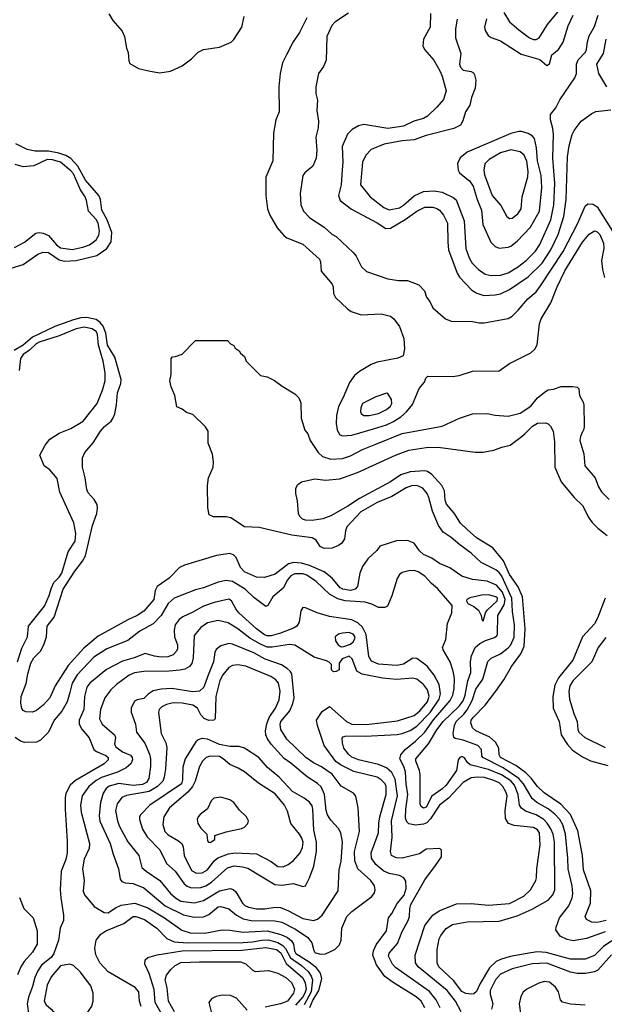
# Model space of a CAD drawing. Extents: x 997028 to 1115134, y 536408 to 618974.
# Tile 272 of 473: x 1059138 to 1063549, y 577622 to 585051. Entities that reach past the tile are written whole.
import ezdxf

# ---------------------------------------------------------------- set-up
doc = ezdxf.new("R2010")
doc.units = 0

msp = doc.modelspace()

# ---------------------------------------------------------------- linework, layer by layer
at = {"layer": '0CON10XD'}
for points in [[(1063035, 584901.2), (1063057.3, 584915), (1063120.5, 585015), (1063253.4, 585176.6)], [(1059812, 585095), (1059841.2, 585045), (1059912.5, 584965), (1059930, 584925), (1059943.8, 584835), (1059957, 584803), (1059960.7, 584740.7), (1059969.3, 584719.3), (1060035, 584684), (1060122.3, 584662.3), (1060195, 584650), (1060275, 584662), (1060365, 584704), (1060434.5, 584755.5), (1060484.5, 584805.5), (1060525, 584826.9), (1060645, 584842.5), (1060735, 584880.4), (1060755, 584901.9), (1060814.6, 584995.4), (1060831.1, 585075)], [(1061619.8, 585100.2), (1061515, 585033.1), (1061494, 585006), (1061454.5, 584925), (1061450, 584745), (1061431.3, 584698.7), (1061392.9, 584645), (1061373.1, 584545), (1061373.1, 584495), (1061384.3, 584444.3), (1061380.5, 584365), (1061392.1, 584285), (1061390.4, 584235), (1061372.5, 584165), (1061380.8, 584065), (1061374.3, 584005), (1061350, 583945), (1061290, 583895), (1061275.7, 583875), (1061255, 583740), (1061258.5, 583655), (1061279.2, 583605), (1061328, 583555), (1061435, 583485.8), (1061493.1, 583433.1), (1061525, 583414), (1061654.6, 583294.6), (1061676.8, 583266.8), (1061716.4, 583186.4), (1061755, 583151.4), (1061915, 583095.7), (1061996.1, 583083.9), (1062065, 583083.3), (1062149.2, 583049.2), (1062193.3, 583005), (1062208.3, 582958.3), (1062233.3, 582925), (1062255, 582876.7), (1062351.2, 582795), (1062395, 582775.7), (1062555, 582772.9), (1062605, 582762.9), (1062643.2, 582763.2), (1062825, 582796.9), (1062854.2, 582815), (1062899.8, 582860.2), (1062971.9, 582945), (1063035, 582998.5), (1063068, 583042), (1063238, 583302), (1063348.7, 583515), (1063405, 583643.3), (1063425, 583661.2), (1063465, 583660), (1063495, 583640), (1063611.6, 583455)], [(1062237.1, 585097.1), (1062236.4, 584995), (1062185.8, 584905), (1062180, 584855), (1062193.8, 584825), (1062263.1, 584745), (1062308.8, 584665), (1062325, 584624), (1062356.4, 584515), (1062335, 584448.8), (1062285, 584390), (1062215, 584323.3), (1062185, 584306.7), (1062113.4, 584286.6), (1062035, 584248.7), (1061915, 584228.9), (1061735, 584260), (1061695, 584249.2), (1061646.8, 584223.2), (1061612.1, 584187.9), (1061571.5, 584095), (1061577.1, 583975), (1061570.8, 583919.2), (1061563.2, 583805), (1061543.5, 583725), (1061557, 583687), (1061640.8, 583620.8), (1061835, 583518.5), (1061900, 583475), (1061935, 583477.1), (1062047.7, 583542.3), (1062133.9, 583606.1), (1062195, 583635.3), (1062255, 583636), (1062285, 583626.9), (1062305, 583613.5), (1062335, 583575.6), (1062366.2, 583515), (1062368, 583372), (1062374.6, 583315), (1062438, 583138), (1062457.8, 583107.8), (1062549.5, 583009.5), (1062586.7, 582986.7), (1062640.5, 582969.5)], [(1062695, 583120), (1062765, 583123.2), (1062825, 583142), (1062895, 583183.3), (1062959.6, 583235), (1063030, 583305), (1063062.1, 583355), (1063145, 583541.9), (1063169.6, 583655), (1063176, 583815), (1063160.2, 584005), (1063166.1, 584185), (1063161.2, 584231.2), (1063144.3, 584295), (1063144, 584335), (1063183.9, 584386.1), (1063215, 584447.5), (1063327.6, 584612.4), (1063338.5, 584645), (1063340.5, 584715), (1063351.9, 584748.1), (1063406.4, 584805), (1063415.4, 584825), (1063421.5, 584885), (1063435, 584928), (1063475, 585000), (1063502.5, 585085)], [(1062791.5, 585105), (1062834.4, 585035), (1062905, 584974.4), (1062985.8, 584915), (1063015, 584902.1), (1063035, 584901.2)], [(1063115, 584704.2), (1063135, 584718.8), (1063154.5, 584785.5), (1063205, 584825.6), (1063238, 584882), (1063276.1, 585005), (1063314.1, 585085)], [(1061305.4, 585064.6), (1061249.4, 584955), (1061202.9, 584885), (1061152, 584785), (1061120.8, 584725), (1061102.5, 584645), (1061093.1, 584545), (1061095.8, 584355), (1061070.8, 584295), (1061054.4, 584195), (1061048.6, 583985), (1060996.4, 583863.6), (1060996.2, 583725), (1061007.5, 583625), (1061026.6, 583576.6), (1061080.3, 583480.3), (1061131.7, 583421.7), (1061155, 583404.2), (1061275, 583358.1), (1061400.6, 583245), (1061408.9, 583225), (1061413.8, 583153.8), (1061495.7, 583055), (1061504.2, 583035), (1061505.9, 582985.9), (1061521.2, 582955), (1061610.5, 582870.5), (1061638.3, 582848.3), (1061715, 582824), (1061865, 582830.5), (1061935, 582814.4), (1061961.4, 582795), (1062004.3, 582735), (1062038, 582645), (1062043, 582567), (1062032.5, 582515), (1061992.7, 582497.3), (1061835, 582467.5), (1061789.8, 582450.2), (1061702.4, 582397.6), (1061664.7, 582365.3), (1061626.6, 582313.4), (1061579.9, 582200.1), (1061545, 582132.5), (1061528.3, 582065), (1061526.4, 582005), (1061533.8, 581953.8), (1061555, 581918.9), (1061575, 581912.1), (1061645, 581916), (1061807.5, 581965), (1061905.2, 581994.8), (1061959.8, 582020.2), (1062014.4, 582055.6), (1062057.3, 582092.7), (1062101.9, 582148.1), (1062153, 582267), (1062192.5, 582315), (1062203, 582347), (1062218.3, 582361.7), (1062405, 582359.2), (1062455, 582367.5), (1062555, 582398.6), (1062755, 582402), (1062835, 582458), (1062995, 582538), (1063024.5, 582565.5), (1063042.6, 582597.4), (1063060.5, 582755), (1063071.8, 582795), (1063145.5, 582915), (1063193.4, 583035), (1063252, 583155), (1063385, 583372.5), (1063435, 583432.2), (1063475, 583459.1), (1063495, 583451.5), (1063515, 583430), (1063544, 583365), (1063545.3, 583325), (1063529.1, 583235), (1063536.9, 583165), (1063551.5, 583105)], [(1062439.4, 585055), (1062427, 584983), (1062425.4, 584915), (1062466.5, 584795), (1062455.6, 584715), (1062465, 584692.5), (1062485, 584671.4), (1062545, 584660), (1062561.2, 584651.2), (1062570.8, 584635), (1062580, 584595), (1062575.7, 584535), (1062546.7, 584465), (1062534.4, 584405), (1062502.5, 584355), (1062483, 584287), (1062463.8, 584255), (1062415, 584229.2), (1062205, 584176.6), (1062115, 584143.8), (1062025, 584137.3), (1061887.1, 584112.9), (1061789.4, 584070.6), (1061751.1, 584028.9), (1061724.6, 583975.4), (1061710.6, 583805), (1061783.1, 583715), (1061886.7, 583635), (1061925, 583616.8), (1062005, 583632), (1062035, 583651.3), (1062115, 583722.5), (1062185, 583754.6), (1062265, 583760), (1062325, 583749.2), (1062408.3, 583708.3), (1062431.1, 583691.1), (1062492.7, 583532.7), (1062504.6, 583325), (1062530, 583255), (1062552.1, 583215), (1062599.4, 583165), (1062651.5, 583131.5), (1062695, 583120)], [(1062661.5, 585058.5), (1062644.4, 584995), (1062649.8, 584969.8), (1062672, 584932), (1062696.5, 584916.5), (1062765, 584892.1), (1062921.5, 584791.5), (1063061.9, 584751.9), (1063115, 584704.2)], [(1063568, 584545), (1063507.5, 584645), (1063492.5, 584715), (1063544.1, 584795), (1063563.2, 584905)], [(1062640.5, 582969.5), (1062725, 582973.9), (1062765, 582983.2), (1062835, 583014.6), (1062975, 583112), (1063080.3, 583215), (1063146.7, 583315), (1063200.7, 583429.3), (1063245.2, 583565), (1063261, 583695), (1063271.2, 584015), (1063285, 584100), (1063307.1, 584185), (1063322.5, 584215), (1063375.7, 584285), (1063455, 584344.3), (1063485, 584359.2), (1063598.3, 584371.7)], [(1062755, 583326), (1062825, 583334.3), (1062845, 583341.9), (1062890.7, 583379.3), (1062992.5, 583485), (1063059.7, 583605), (1063078.9, 583785), (1063072, 583875), (1063045.8, 583985), (1063038.7, 584085), (1063023.3, 584155), (1063004.3, 584175), (1062975, 584192.5), (1062925, 584207.5), (1062903.7, 584206.3), (1062845, 584191.1), (1062515, 584052.1), (1062461.4, 584008.6), (1062441.4, 583965), (1062445.6, 583915), (1062457.1, 583895), (1062485, 583872.5), (1062532.3, 583835), (1062559.7, 583795), (1062590, 583695), (1062622, 583615), (1062631.8, 583505), (1062693.4, 583373.4), (1062725, 583340), (1062755, 583326)], [(1059075, 583176.9), (1059165, 583203.8), (1059275, 583282.5), (1059315, 583297.9), (1059355.5, 583295.5), (1059435, 583238.2), (1059475, 583228.9), (1059565, 583233.5), (1059719.3, 583270.7), (1059795.2, 583324.8), (1059828.2, 583375), (1059832.7, 583445), (1059798.9, 583541.1), (1059757, 583615), (1059747, 583695), (1059734.7, 583725), (1059635, 583839.7), (1059576.1, 583946.1), (1059522.8, 584002.8), (1059485.6, 584025.6), (1059433.7, 584043.7), (1059355, 584058.1), (1059255, 584058.8), (1059195, 584070.9), (1059109.5, 584115)], [(1062835, 583550), (1062855, 583553.6), (1062897.3, 583585), (1062920.9, 583625), (1062929.2, 583715), (1062971.4, 583865), (1062974.4, 583905), (1062964.5, 583984.5), (1062945, 584028.2), (1062915, 584054.6), (1062845, 584068), (1062765, 584046.2), (1062680, 583995), (1062647.4, 583962.6), (1062640.5, 583915), (1062645, 583881.2), (1062703.8, 583723.8), (1062769.2, 583649.3), (1062815, 583565.6), (1062835, 583550)], [(1059098.9, 583331.1), (1059175, 583371.8), (1059260.3, 583439.7), (1059285, 583446), (1059315, 583441.1), (1059355, 583422.9), (1059415, 583351.6), (1059445, 583328.9), (1059535, 583318.2), (1059615, 583333.8), (1059665, 583352.9), (1059715, 583390.4), (1059736.2, 583425), (1059739.8, 583455), (1059729.8, 583515), (1059715, 583542.5), (1059657.6, 583605), (1059642.1, 583687.9), (1059632, 583715), (1059596.6, 583766.6), (1059545, 583886.9), (1059525, 583910.5), (1059445, 583975.7), (1059385, 583993.9), (1059346.7, 583995), (1059245, 583948.9), (1059165, 583941.1), (1059105, 583957.3)], [(1060381.2, 580935), (1060343.6, 580916.4), (1060265, 580837.8), (1060175.7, 580775), (1060160, 580745), (1060150, 580675), (1060075, 580589.1), (1060025.6, 580555), (1059955, 580523.2), (1059730.8, 580399.2), (1059621.3, 580308.7), (1059502.7, 580177.3), (1059406.3, 580023.7), (1059365, 579933.1), (1059315, 579877.8), (1059265, 579839.5), (1059235, 579826.4), (1059185, 579827.3), (1059165, 579837.8), (1059154.8, 579854.8), (1059147.5, 579895), (1059149.4, 579945), (1059187.6, 580042.4), (1059199.8, 580115), (1059222, 580195), (1059245, 580236.1), (1059294.8, 580285.2), (1059321.2, 580335), (1059340.6, 580395), (1059346.1, 580475), (1059397.9, 580542.1), (1059467.2, 580755), (1059555, 580890), (1059612.7, 580965), (1059634.1, 581005.9), (1059688.5, 581235), (1059720, 581325), (1059726.2, 581365), (1059722.9, 581392.9), (1059699.8, 581429.8), (1059655, 581482), (1059645.6, 581505), (1059632.7, 581595), (1059611.5, 581675), (1059612.2, 581745), (1059630, 581785), (1059692.9, 581857.1), (1059748.5, 581945), (1059778.7, 581981.3), (1059827.3, 582022.7), (1059843.2, 582046.8), (1059855, 582076.2), (1059868.1, 582145), (1059876.9, 582235), (1059901.3, 582305), (1059904, 582335), (1059854.8, 582505), (1059799.6, 582595), (1059789.3, 582685), (1059767.5, 582737.5), (1059745, 582766.7), (1059715, 582787.8), (1059645, 582803.2), (1059599.2, 582800.8), (1059545, 582787.4), (1059404.1, 582735.9), (1059233.7, 582656.3), (1059165.3, 582595), (1059097.6, 582555)], [(1059120.4, 580205), (1059155, 580308), (1059196.7, 580395), (1059204.4, 580475), (1059326.2, 580625), (1059360.8, 580705), (1059376.9, 580763.1), (1059396.5, 580803.5), (1059437.1, 580845), (1059455.7, 580874.3), (1059504.1, 581035.9), (1059557.7, 581115), (1059561.7, 581175), (1059546.7, 581255), (1059440, 581485), (1059420.3, 581590.3), (1059365, 581654), (1059323.3, 581685), (1059291.2, 581765), (1059329.5, 581840.5), (1059366.2, 581885), (1059435, 581930), (1059525, 581965.6), (1059617.9, 582022.1), (1059723.9, 582156.1), (1059762.7, 582255), (1059782.9, 582325), (1059782.5, 582387.5), (1059769.1, 582475), (1059731.7, 582595), (1059725.9, 582675), (1059717.1, 582695), (1059685, 582719.1), (1059625, 582731.2), (1059565, 582719.4), (1059434.9, 582665.1), (1059285, 582617.7), (1059261.9, 582605), (1059212.2, 582557.8), (1059164.7, 582525), (1059145.2, 582495), (1059134.8, 582405)], [(1063555, 578168.8), (1063415, 578117.8), (1063315, 578101.5), (1063269.7, 578109.7), (1063215.7, 578135.7), (1063184.2, 578184.2), (1063185.8, 578204.2), (1063211.1, 578275), (1063281.2, 578365), (1063306.2, 578423.8), (1063312.7, 578455), (1063307.2, 578515), (1063275.8, 578645), (1063274.2, 578725), (1063257.3, 578905), (1063237.4, 578975), (1063215, 579016), (1063175, 579056.7), (1063125, 579095.7), (1063040, 579145), (1063005, 579174.7), (1062940.6, 579285), (1062905.2, 579325), (1062785.9, 579405.9), (1062633.2, 579483.2), (1062625, 579497.5), (1062622.9, 579545), (1062595.5, 579575), (1062485, 579614.7), (1062425, 579628), (1062413.8, 579635), (1062409.4, 579665), (1062419.4, 579725), (1062431.1, 579755), (1062489.2, 579810.8), (1062515.5, 579844.5), (1062552, 579915), (1062580.9, 579999.1), (1062631.8, 580075), (1062671.3, 580208.7), (1062695, 580232.2), (1062765, 580266), (1062825, 580311.1), (1062845.3, 580335), (1062869, 580391), (1062871.5, 580485), (1062857.3, 580585), (1062851.9, 580685), (1062775, 580851.8), (1062755, 580880), (1062730.3, 580900.3), (1062621.4, 580955), (1062545.9, 581025.9), (1062459, 581089), (1062395, 581144.6), (1062333.3, 581185), (1062298.2, 581235), (1062252, 581342), (1062225.8, 581445), (1062212.5, 581475), (1062179.4, 581515), (1062135, 581535.4), (1062095, 581534.1), (1062055, 581519.2), (1061947.2, 581452.8), (1061835, 581408.4), (1061713.4, 581336.6), (1061607.7, 581225), (1061596.1, 581195), (1061588.5, 581135), (1061568.8, 581101.2), (1061545, 581082.9), (1061495.9, 581064.1), (1061435, 581061.1), (1061406, 581075), (1061375.6, 581125), (1061345, 581140.5), (1061190.7, 581160.7), (1060945, 581220), (1060835, 581224), (1060732.3, 581292.3), (1060695, 581300), (1060600.5, 581300.5), (1060567.5, 581315), (1060557, 581367), (1060556.2, 581535), (1060562.5, 581595), (1060597.1, 581675), (1060600, 581715), (1060592.7, 581772.7), (1060561.2, 581855), (1060560, 581945), (1060539.5, 581979.5), (1060445, 582072.5), (1060396.4, 582086.4), (1060365, 582112.5), (1060325, 582130), (1060308.8, 582215), (1060280.7, 582280.7), (1060270, 582325), (1060280, 582375), (1060280, 582495), (1060291.7, 582508.3), (1060315, 582510), (1060365, 582527.5), (1060465, 582630), (1060705, 582630), (1060730, 582605), (1060753, 582593), (1060763.6, 582573.6), (1060793, 582553), (1060803.6, 582533.6), (1060835, 582510), (1060847.5, 582475), (1060955, 582367.5), (1061005, 582356.7), (1061059.7, 582329.7), (1061117.5, 582285), (1061215, 582226.7), (1061245, 582197.5), (1061259.5, 582159.5), (1061262, 582045), (1061290, 581955), (1061313.3, 581925), (1061330, 581875), (1061391.1, 581785), (1061422.9, 581755), (1061485, 581734), (1061575, 581740.9), (1061635, 581759.6), (1061725, 581808.2), (1061825, 581848.7), (1062025, 581928.7), (1062326.2, 581983.8), (1062455.6, 582044.4), (1062555, 582076), (1062665, 582080), (1062725, 582067.5), (1062825, 582060.5), (1062915, 582082.3), (1062994.5, 582135), (1063045, 582198), (1063105, 582246), (1063125, 582258), (1063165, 582264), (1063225, 582283.8), (1063313, 582283), (1063345, 582277.5), (1063357.5, 582265), (1063363.3, 582215), (1063390, 582165), (1063393.8, 582145), (1063396.9, 581985), (1063395, 581962.5), (1063382.5, 581935), (1063369.4, 581905), (1063365.6, 581875), (1063394.4, 581775), (1063403.1, 581685), (1063480.6, 581595), (1063505.7, 581525), (1063528.6, 581488.6), (1063585, 581430)], [(1061775, 582064.5), (1061845, 582079.1), (1061905, 582109.1), (1061935, 582134.4), (1061945.4, 582155), (1061944.6, 582184.6), (1061915, 582231.2), (1061905, 582233.8), (1061825, 582204.4), (1061725.8, 582155), (1061713, 582123), (1061710, 582095), (1061715, 582080), (1061735.6, 582065.6), (1061775, 582064.5)], [(1063563.3, 578255), (1063495, 578239.1), (1063455, 578241.4), (1063415, 578262.5), (1063405.4, 578285), (1063444.6, 578385), (1063446.7, 578476.7), (1063391.6, 578635), (1063384.1, 578745), (1063350.4, 578930.4), (1063293.4, 579055), (1063220.5, 579130.5), (1063095, 579216.9), (1063045, 579264.6), (1062998.6, 579328.6), (1062958, 579368), (1062883, 579423), (1062765.5, 579485), (1062756.9, 579505), (1062754.6, 579555), (1062728.9, 579598.9), (1062685, 579637.3), (1062579.2, 579685), (1062555, 579708.6), (1062541.6, 579745), (1062545.3, 579765), (1062558.7, 579785), (1062650.1, 579879.9), (1062732.1, 579985), (1062791.1, 580068.9), (1062848.7, 580171.3), (1062920.8, 580265), (1062946, 580325), (1062951.2, 580455), (1062931.6, 580695), (1062900.4, 580770.4), (1062835, 580865.4), (1062787.9, 580967.9), (1062709.1, 581065), (1062585, 581142.1), (1062513.5, 581205), (1062465, 581252.2), (1062417.7, 581327.7), (1062359.1, 581395), (1062348.8, 581425), (1062343.1, 581495), (1062323.8, 581535), (1062248.9, 581618.9), (1062215, 581641.9), (1062195, 581647.3), (1062085, 581640.3), (1062013.2, 581616.8), (1061935, 581564.1), (1061701.7, 581438.3), (1061615, 581381.1), (1061485, 581307.9), (1061425.3, 581284.7), (1061345, 581273.3), (1061295, 581274), (1061272.2, 581282.2), (1061252.2, 581302.2), (1061242.2, 581325), (1061235, 581420), (1061221.5, 581475), (1061221.1, 581515), (1061236.9, 581543.1), (1061265, 581563.3), (1061365, 581585.6), (1061445, 581575.6), (1061555, 581586.7), (1061688, 581635), (1061974, 581765), (1062075, 581803.8), (1062205, 581823.8), (1062295, 581826.1), (1062575, 581786.9), (1062635, 581787.5), (1062715, 581802.5), (1062775, 581826), (1062839.5, 581840.5), (1062919.3, 581900.7), (1062950.6, 581925), (1063006.9, 581985), (1063045, 582007.5), (1063105, 582007.9), (1063125, 582001.2), (1063144.5, 581985), (1063163.2, 581945), (1063174.6, 581865), (1063175.6, 581675.6), (1063224.4, 581565), (1063321.2, 581445), (1063384.3, 581384.3), (1063433, 581293), (1063458, 581258), (1063500.8, 581215), (1063569.8, 581159.8)], [(1063605, 578100.2), (1063542.5, 578057.5), (1063475, 577988.7), (1063405, 577962.3), (1063295, 577963), (1063111.5, 578011.5), (1063045, 578016.4), (1062995, 578011.1), (1062838.6, 577981.4), (1062765, 577960.6), (1062732.5, 577945), (1062682.1, 577897.9), (1062612.3, 577777.7), (1062585, 577718.8), (1062565, 577701.4), (1062545, 577697.9), (1062505, 577704.2), (1062475, 577719.1), (1062411, 577801), (1062301.5, 577905), (1062288.8, 577935), (1062288.5, 578035), (1062303.8, 578115), (1062315, 578140), (1062355.8, 578194.2), (1062405, 578223.4), (1062515, 578244.7), (1062755, 578248), (1062891.3, 578288.7), (1063005, 578338.5), (1063125, 578406.5), (1063162.3, 578447.7), (1063175.3, 578484.7), (1063173.8, 578845), (1063163.6, 578905), (1063145.9, 578945), (1063119.2, 578989.2), (1063093.8, 579015), (1063035, 579051.2), (1062955, 579078.4), (1062925, 579100.4), (1062910.6, 579125), (1062899, 579205), (1062872.2, 579275), (1062845, 579306.6), (1062772.9, 579352.9), (1062675, 579393.8), (1062538.3, 579428.3), (1062516.1, 579446.1), (1062495, 579480.9), (1062475, 579491.1), (1062460.5, 579485), (1062446.9, 579465), (1062433.2, 579386.8), (1062355.1, 579274.9), (1062324.7, 579245), (1062249, 579191), (1062205, 579108.2), (1062185, 579101.2), (1062168.5, 579115), (1062160.4, 579135), (1062160.4, 579355), (1062155.5, 579385), (1062127.7, 579455), (1062126.9, 579475), (1062221.9, 579588.1), (1062285, 579691.8), (1062332.7, 579755), (1062455, 579872.4), (1062485, 579910.4), (1062500, 579955), (1062518.6, 580061.4), (1062542.8, 580125), (1062540.8, 580209.2), (1062547.9, 580252.1), (1062575.8, 580314.2), (1062611.1, 580345), (1062653.5, 580366.5), (1062720.9, 580389.1), (1062738.3, 580401.7), (1062744.5, 580415), (1062746.1, 580555), (1062794.6, 580635), (1062802.1, 580675), (1062781, 580731), (1062735, 580784.7), (1062665, 580813.8), (1062555, 580826.4), (1062475, 580851.5), (1062385, 580915.6), (1062305, 580947.8), (1062247.5, 580987.5), (1062184.5, 581015), (1062155, 581042.2), (1062115, 581100), (1062065, 581120), (1061982.3, 581117.7), (1061855, 581077.5), (1061833.3, 581045), (1061765, 580984), (1061725, 580926), (1061703.8, 580875), (1061687.5, 580775), (1061670.5, 580755), (1061635, 580744.4), (1061576, 580755), (1061555.5, 580765), (1061495, 580838.2), (1061434.4, 580884.4), (1061325, 580931.5), (1061265, 580950), (1061205, 580954.3), (1061165.6, 580944.4), (1061065, 580867.1), (1060985, 580841.2), (1060925, 580843.8), (1060835, 580885.4), (1060805, 580916.7), (1060772.7, 580992.7), (1060752.5, 581012.5), (1060725, 581024.1), (1060623, 581007), (1060381.2, 580935)], [(1062870.5, 578970.5), (1062826.4, 578986.4), (1062803, 579023), (1062800.8, 579085), (1062816.2, 579195), (1062807.3, 579225), (1062784.7, 579265), (1062755, 579291.9), (1062715, 579311.2), (1062645, 579331.7), (1062595, 579335.6), (1062545, 579329.6), (1062485, 579295.3), (1062372.7, 579177.3), (1062304.7, 579125), (1062237.7, 579022.3), (1062209.1, 578990.9), (1062185, 578980.8), (1062125, 578974), (1062075, 578984.4), (1062059.1, 578999.1), (1062050.4, 579025), (1062051.7, 579095), (1062067.1, 579205), (1062054, 579285), (1062048.7, 579375), (1062036.2, 579415), (1062005.4, 579475), (1062012.9, 579505), (1062046, 579544), (1062125, 579606.4), (1062194.6, 579675.4), (1062260.8, 579769.2), (1062385.7, 579915), (1062407.5, 579955), (1062417.1, 580005), (1062418.9, 580081.1), (1062408.5, 580135), (1062386, 580206), (1062334, 580295), (1062329.2, 580315), (1062354.6, 580375.4), (1062365.5, 580494.5), (1062400, 580575), (1062401.7, 580631.7), (1062289.8, 580759.8), (1062245.9, 580795.9), (1062195, 580851.1), (1062145, 580884.5), (1062114.6, 580894.6), (1062075, 580893.6), (1062025, 580879.5), (1062004.4, 580865), (1061985.5, 580835), (1061945, 580703.3), (1061913.6, 580626.4), (1061893.6, 580616.4), (1061845, 580615.7), (1061795, 580640.6), (1061745.5, 580655.5), (1061595, 580666.4), (1061539.9, 580679.9), (1061475, 580716.6), (1061375, 580811.8), (1061305, 580859.3), (1061275, 580870.9), (1061215, 580868.6), (1061183.4, 580855), (1061159.5, 580825), (1061125, 580762.3), (1061048.8, 580695), (1061009.4, 580630.6), (1060996.2, 580623.8), (1060905, 580691.1), (1060840.5, 580755), (1060745, 580811.8), (1060695, 580819.4), (1060635, 580807.6), (1060525, 580763.9), (1060465, 580749.2), (1060304.4, 580685), (1060258, 580645), (1060205.2, 580554.8), (1060145, 580492.9), (1060044.1, 580435.9), (1059955, 580366.5), (1059795, 580304), (1059698.7, 580241.3), (1059572, 580108), (1059535.3, 580045), (1059515.9, 579975), (1059495.4, 579905), (1059455.6, 579834.4), (1059397.9, 579765), (1059355, 579676), (1059295.9, 579614.1), (1059265, 579600), (1059175, 579596.2), (1059145, 579606.2), (1059105, 579633.8)], [(1062635, 580512.5), (1062652.5, 580575), (1062664.4, 580595), (1062741.8, 580665), (1062742.3, 580685), (1062730.5, 580695), (1062685, 580709.3), (1062635, 580712.4), (1062535, 580689.4), (1062511.2, 580675), (1062508.8, 580665), (1062520, 580645), (1062565, 580622.5), (1062600, 580595), (1062620, 580555), (1062624.1, 580524.1), (1062635, 580512.5)], [(1062310, 577595), (1062281.6, 577655), (1062229.4, 577719.4), (1061975, 577900.4), (1061951.8, 577925), (1061920.9, 577985), (1061925, 578008.5), (1061988.9, 578081.1), (1062025, 578170), (1062070.3, 578255), (1062080, 578285), (1062081.9, 578345), (1062090, 578375), (1062195, 578561.4), (1062275, 578670), (1062320, 578735), (1062320, 578785), (1062307.5, 578797.5), (1062205, 578792), (1062155, 578758.1), (1062025, 578725.4), (1061977.8, 578727.8), (1061944.3, 578745), (1061936.7, 578775), (1061948.5, 578881.5), (1061944.3, 579005), (1061989.6, 579195), (1061971, 579321), (1061945, 579371.5), (1061905, 579405.9), (1061845, 579429.8), (1061695.2, 579465.2), (1061645, 579487.3), (1061618, 579508), (1061584, 579555), (1061572.9, 579595), (1061571.5, 579628.5), (1061580, 579640), (1061594.5, 579645.5), (1061665, 579648.4), (1061745, 579644.7), (1061987.3, 579657.3), (1062025, 579664.2), (1062085, 579687.7), (1062135, 579719.8), (1062236, 579824), (1062303.5, 579925), (1062313, 579965), (1062302.9, 580035), (1062266.8, 580105), (1062212, 580172), (1062135, 580230), (1062105, 580232.2), (1062035, 580188.7), (1061985, 580178.2), (1061845, 580187.4), (1061791.6, 580211.6), (1061772.7, 580245), (1061752.3, 580412.3), (1061725, 580466.2), (1061689.1, 580499.1), (1061645, 580522.8), (1061475, 580548.2), (1061383.3, 580575), (1061295, 580613.8), (1061275, 580616.7), (1061259.5, 580590.5), (1061246.5, 580505), (1061230, 580475), (1061205, 580459.7), (1061105, 580421.6), (1061035, 580402.1), (1061005, 580401.1), (1060985, 580409.2), (1060925, 580454.1), (1060792.9, 580575), (1060767.9, 580605), (1060735.6, 580665), (1060715, 580678.9), (1060605, 580653.9), (1060525, 580626.2), (1060445, 580579.6), (1060369.2, 580545), (1060341.9, 580525), (1060311.9, 580485), (1060304.6, 580445.4), (1060306.9, 580395), (1060328, 580335), (1060328.9, 580305), (1060320.4, 580285), (1060295, 580258.2), (1060255, 580242.4), (1060205, 580240.3), (1060155, 580247.6), (1060085, 580268.9), (1060000.8, 580235), (1059915, 580210), (1059792.8, 580147.2), (1059667.5, 580045), (1059643.9, 580015), (1059626.4, 579943.6), (1059623.1, 579845), (1059586.5, 579765), (1059586.5, 579735), (1059606.6, 579696.6), (1059661.2, 579631.2), (1059697.8, 579545), (1059717.9, 579527.9), (1059788.2, 579498.2), (1059805.4, 579485), (1059806.9, 579465), (1059775, 579435.4), (1059559, 579311), (1059519.5, 579275), (1059486.9, 579213.1), (1059480.6, 579179.4), (1059480.9, 579095), (1059497.3, 578852.7), (1059495.4, 578765), (1059486.2, 578715), (1059450.5, 578625), (1059444.5, 578485), (1059447.7, 578425), (1059469.6, 578295), (1059469.5, 578255), (1059443.1, 578195), (1059430.8, 578105), (1059396.2, 578005), (1059375, 577974.7), (1059302, 577918), (1059275.6, 577874.4), (1059252.8, 577825), (1059236, 577755), (1059204.4, 577675.6), (1059195.7, 577625), (1059207.4, 577535)], [(1063557.1, 580685), (1063498.2, 580535), (1063476.4, 580493.6), (1063385.4, 580394.6), (1063312.7, 580217.3), (1063203.9, 580086.1), (1063175, 580030), (1063160.3, 579945), (1063164.1, 579855), (1063209.3, 579755), (1063223.8, 579653.8), (1063270.8, 579580.8), (1063310.4, 579540.4), (1063385, 579488.8), (1063445, 579459.1), (1063575, 579424)], [(1062194, 577595), (1062166.7, 577645), (1062129.1, 577679.1), (1061955.6, 577785.6), (1061892.5, 577832.5), (1061830.4, 577920.4), (1061803.4, 577993.4), (1061807.1, 578025), (1061828.9, 578071.1), (1061905, 578176.7), (1061920, 578275), (1061945, 578307.1), (1061986.6, 578383.4), (1062038.6, 578445), (1062054.8, 578495), (1062051.5, 578551.5), (1062036.6, 578576.6), (1062005, 578592.9), (1061925, 578609.5), (1061885, 578626.5), (1061826.5, 578676.5), (1061794, 578725), (1061791.3, 578765), (1061846.3, 578915), (1061848.4, 578988.4), (1061854.4, 579035.6), (1061902.5, 579205), (1061902.5, 579265), (1061895.4, 579285), (1061866.2, 579316.2), (1061835, 579334.7), (1061658.3, 579378.3), (1061558.6, 579428.6), (1061523.8, 579453.8), (1061435.5, 579575), (1061384.1, 579725.9), (1061378.6, 579765), (1061420.3, 579829.7), (1061475, 579867.5), (1061602.9, 579755), (1061645, 579734.8), (1061756, 579734), (1061989.5, 579760.5), (1062115, 579800.2), (1062156.9, 579835), (1062216.3, 579905), (1062226.7, 579946.7), (1062215.8, 579995), (1062185, 580034.6), (1062135, 580074.6), (1062105, 580083.2), (1061981.8, 580071.8), (1061875, 580081.6), (1061721.4, 580111.4), (1061681.9, 580135), (1061647.1, 580227.1), (1061625, 580248), (1061570.7, 580229.3), (1061550, 580195), (1061550, 580145), (1061527, 580133), (1061505, 580130), (1061490, 580145), (1061490, 580185), (1061473, 580203), (1061453.9, 580213.9), (1061361.1, 580241.1), (1061215, 580331.8), (1061175, 580337.2), (1061044.4, 580315.6), (1061005, 580316.5), (1060955, 580338.5), (1060874.9, 580384.9), (1060785, 580454.7), (1060710.6, 580500.6), (1060635, 580516.9), (1060555, 580499.2), (1060505.3, 580464.7), (1060454.6, 580405), (1060447.9, 580235), (1060436, 580194), (1060418.8, 580171.2), (1060385, 580150.5), (1060347.4, 580142.6), (1060265.8, 580134.2), (1060075, 580131.8), (1060005, 580123.3), (1059965, 580106.1), (1059867.8, 580035), (1059826.7, 579995), (1059780, 579935), (1059747.3, 579845), (1059741.5, 579775), (1059760, 579735), (1059852.9, 579655), (1059860, 579635), (1059854.5, 579585), (1059863.6, 579565), (1059915, 579526.2), (1059975, 579500.6), (1059987.8, 579485), (1059990.6, 579465), (1059975.8, 579435), (1059942, 579405), (1059875.9, 579374.1), (1059755, 579331.7), (1059715, 579310.5), (1059660.8, 579265), (1059608.8, 579195), (1059597.5, 579125), (1059601.8, 579071.8), (1059665.3, 578834.7), (1059662.1, 578797.9), (1059625, 578716.2), (1059611.1, 578645), (1059623.8, 578555), (1059617.1, 578475), (1059626.6, 578446.6), (1059700.6, 578360.6), (1059776.1, 578313.9), (1059805, 578310.8), (1059860.8, 578349.2), (1059905, 578368.9), (1060006.3, 578383.7), (1060105, 578348.8), (1060230, 578275), (1060361.1, 578181.1), (1060425, 578159.8), (1060535, 578158.7), (1060667.1, 578182.9), (1060725, 578181.4), (1060825, 578165.2), (1061005, 578174.8), (1061107.5, 578147.5), (1061157.9, 578125), (1061190.3, 578100.3), (1061205.3, 578075), (1061212.9, 578025), (1061222.6, 578005), (1061323.1, 577943.1), (1061367.6, 577907.6), (1061405.5, 577855.5), (1061414.8, 577815), (1061392.4, 577725), (1061351.2, 577655), (1061326, 577594)], [(1061565, 580320), (1061585, 580322), (1061635, 580339.1), (1061655, 580356.5), (1061668.3, 580385), (1061665, 580403.1), (1061655, 580415.2), (1061625, 580426.1), (1061575, 580421.4), (1061545, 580414.6), (1061518.1, 580395), (1061520.6, 580365), (1061540.8, 580335), (1061565, 580320)], [(1061405, 577999.5), (1061445, 578002.9), (1061515, 578034.2), (1061550.2, 578069.8), (1061563.4, 578106.6), (1061569.5, 578195), (1061606.9, 578285), (1061645, 578322.9), (1061794.6, 578435.4), (1061816.4, 578463.6), (1061821.4, 578485), (1061814.3, 578515), (1061788.9, 578555), (1061689.1, 578645), (1061666.6, 578705), (1061664.7, 578775), (1061702.1, 578925), (1061693.1, 579105), (1061675, 579191.2), (1061655.7, 579215), (1061565, 579268.5), (1061495, 579359.2), (1061415, 579412.7), (1061355, 579444.1), (1061297.5, 579485), (1061155, 579622.9), (1061109.3, 579695), (1061103.7, 579733.7), (1061107.6, 579755), (1061177.8, 579835), (1061199.4, 579890.6), (1061208.9, 579935), (1061190.4, 580115), (1061179.1, 580135), (1061156.2, 580156.2), (1061112.9, 580182.9), (1060990, 580225), (1060905, 580274.2), (1060745, 580340), (1060715, 580344.5), (1060654.7, 580325.3), (1060620.8, 580299.2), (1060610.5, 580275), (1060599.4, 580205), (1060556.5, 580093.5), (1060527.7, 580015), (1060494.7, 579985.3), (1060445, 579978.2), (1060285, 580004.7), (1060205, 580000.6), (1060145, 579986.2), (1060108.4, 579961.6), (1060075, 579928.6), (1060025, 579919.2), (1060005, 579908.8), (1059979.4, 579855), (1059979.4, 579825), (1060010.8, 579735), (1060019.4, 579675), (1060082.7, 579592.7), (1060118.1, 579508.1), (1060124.8, 579474.8), (1060125.2, 579415), (1060113.2, 579325), (1060095, 579294.7), (1060065, 579279.1), (1059995, 579272.5), (1059885, 579286.7), (1059812.7, 579267.3), (1059790.5, 579249.5), (1059768.8, 579215), (1059748.3, 579145), (1059738.9, 579045), (1059744.1, 579004.1), (1059820.4, 578835), (1059842.3, 578755), (1059884.6, 578644.6), (1059895.5, 578565.5), (1059909.1, 578549.1), (1059935, 578538.5), (1059995, 578532.5), (1060075, 578500.7), (1060235.5, 578365.5), (1060375, 578296.3), (1060455, 578278), (1060525, 578282.7), (1060565, 578298.9), (1060635, 578356.9), (1060655, 578360), (1060715, 578342.3), (1060774.8, 578294.8), (1060825, 578266.4), (1060885, 578253.9), (1061062.4, 578252.4), (1061115, 578240.8), (1061219.6, 578189.6), (1061312.1, 578125), (1061343.5, 578085), (1061356.6, 578026.6), (1061365, 578013.1), (1061405, 577999.5)], [(1063560.9, 580389.1), (1063502.9, 580315), (1063454.1, 580205.9), (1063313.3, 580065), (1063288.2, 580025), (1063281.1, 579981.1), (1063286, 579925), (1063318.5, 579815), (1063344.4, 579755), (1063348.6, 579695), (1063357.1, 579675), (1063402.9, 579635), (1063555, 579558.2)], [(1061355, 578254.5), (1061385, 578263.3), (1061421.1, 578295), (1061542.4, 578477.6), (1061550, 578635), (1061565, 578702.5), (1061572.6, 578805), (1061572.7, 578847.3), (1061562.3, 578915), (1061545, 578947.1), (1061485, 579010), (1061461.7, 579051.7), (1061451.6, 579085), (1061439.2, 579205), (1061413.3, 579263.2), (1061385, 579288.8), (1061306.8, 579336.8), (1061185, 579442.3), (1061135, 579476.2), (1061035.5, 579585), (1061006.9, 579625), (1060996.1, 579655), (1060992.3, 579685), (1061001.8, 579738.2), (1061020.3, 579785), (1061067.3, 579855), (1061095, 579918), (1061102.5, 579985), (1061091.6, 580045), (1061070.7, 580070.7), (1061034.3, 580095), (1060845, 580173.1), (1060785, 580183.8), (1060745, 580178.8), (1060715, 580161.8), (1060671.4, 580108.6), (1060647.1, 580065), (1060618.4, 579945), (1060613.9, 579776.1), (1060604.2, 579765.8), (1060565, 579762.9), (1060529.2, 579779.3), (1060505.6, 579805.6), (1060479.2, 579855), (1060445, 579878.9), (1060365, 579893.8), (1060295, 579896.9), (1060246.4, 579883.6), (1060210, 579865), (1060190, 579845), (1060185.5, 579825), (1060193, 579763), (1060206.9, 579665), (1060241.5, 579595), (1060248.6, 579558.6), (1060238.4, 579395), (1060229.3, 579335), (1060218.2, 579305), (1060178.2, 579265), (1060115, 579227.6), (1059945, 579196.8), (1059909.1, 579180.9), (1059872.9, 579135), (1059862, 579085), (1059875.7, 579005.7), (1059889.2, 578969.2), (1059955, 578847.1), (1060036.7, 578745), (1060060.6, 578655), (1060093.3, 578625), (1060194.5, 578555), (1060276.6, 578456.6), (1060313.1, 578425), (1060355, 578400.5), (1060455, 578386.8), (1060525, 578403.6), (1060645, 578478.6), (1060725.9, 578495.9), (1060747.9, 578487.9), (1060769.2, 578469.2), (1060820.4, 578385), (1060838.2, 578368.2), (1060865, 578355.3), (1060925, 578341.7), (1060987.3, 578342.7), (1061065, 578353.7), (1061105, 578351.9), (1061167.6, 578327.6), (1061275, 578267.8), (1061355, 578254.5)], [(1060430.9, 578500.9), (1060505, 578503.7), (1060543.3, 578516.7), (1060585, 578543.8), (1060705, 578652), (1060755.3, 578665.3), (1060819.9, 578659.9), (1060859, 578649), (1061064.6, 578524.6), (1061115, 578520), (1061205, 578533.6), (1061275, 578510.8), (1061295, 578516.7), (1061324.4, 578575.6), (1061356.5, 578665), (1061377.5, 578775), (1061378.2, 578845), (1061356.5, 578935), (1061350, 579095), (1061345, 579120), (1061325, 579145.6), (1061285, 579176.5), (1061196.8, 579226.8), (1061095, 579336.7), (1061007.4, 579407.4), (1060942.5, 579485), (1060833.3, 579553.3), (1060795, 579567.5), (1060725, 579567.5), (1060645, 579581.1), (1060555, 579622.2), (1060512.5, 579627.5), (1060483.9, 579616.1), (1060468.3, 579601.7), (1060386, 579475), (1060368, 579412), (1060366.7, 579315), (1060358.2, 579285), (1060120.5, 579125), (1060051.2, 579055), (1060042.9, 579037.1), (1060041.9, 579015), (1060065.7, 578944.3), (1060099.6, 578885), (1060195, 578786.5), (1060244.8, 578684.8), (1060312.5, 578625), (1060380.2, 578530.2), (1060401.8, 578511.8), (1060430.9, 578500.9)], [(1060471.2, 578611.2), (1060515, 578613.1), (1060555, 578635.4), (1060606.2, 578703.8), (1060634.1, 578725.9), (1060713.2, 578756.8), (1060763.4, 578763.4), (1060925, 578757.9), (1061035, 578698.8), (1061085, 578662.5), (1061125, 578659.4), (1061165, 578675.6), (1061205, 578707.8), (1061254.3, 578765), (1061272.2, 578805), (1061276.8, 578845), (1061266.4, 578875), (1061250, 578905), (1061183.6, 578985), (1061158.8, 579078.8), (1061136.2, 579125), (1061065, 579208.5), (1060939.2, 579289.2), (1060835, 579375.6), (1060787.5, 579402.5), (1060725, 579430), (1060674.6, 579475), (1060645, 579491.2), (1060575, 579494.6), (1060546.4, 579483.6), (1060517.9, 579455), (1060494.4, 579415.6), (1060462.2, 579305), (1060442.9, 579265), (1060407.5, 579222.5), (1060269.1, 579105), (1060224.6, 579035), (1060218.2, 578978.2), (1060232.5, 578925), (1060259.1, 578899.1), (1060335.9, 578855.9), (1060360.8, 578835), (1060370.9, 578810.9), (1060378.8, 578745), (1060435, 578632.3), (1060471.2, 578611.2)], [(1060575, 578842.5), (1060610, 578865), (1060610, 578895), (1060695, 578923.3), (1060812.5, 578947.5), (1060835, 578958.1), (1060858.9, 578985), (1060863.5, 579005), (1060850.5, 579035), (1060797, 579087), (1060755, 579144.5), (1060724.8, 579164.8), (1060655, 579183.9), (1060602.7, 579177.3), (1060582.3, 579157.7), (1060555, 579095.3), (1060500.7, 579055), (1060484.7, 579035), (1060477.9, 579015), (1060481.9, 578985), (1060505, 578949.6), (1060549.2, 578905), (1060556.2, 578855), (1060563.3, 578845), (1060575, 578842.5)], [(1062469.4, 577565), (1062426.1, 577645), (1062364, 577725), (1062143.8, 577905), (1062125.5, 577935), (1062121.1, 577991.1), (1062194.3, 578215.7), (1062256.2, 578293.8), (1062302.7, 578327.3), (1062435, 578380), (1062545, 578382), (1062675, 578370), (1062835, 578382.2), (1062943.1, 578436.9), (1062992.9, 578485), (1063033.6, 578555), (1063038.8, 578575), (1063040.8, 578645), (1063064.7, 578825), (1063059.5, 578915), (1063045, 578939.3), (1063015, 578955.3), (1062870.5, 578970.5)], [(1059136.4, 578426.4), (1059168.5, 578345), (1059239.5, 578275), (1059269.2, 578175), (1059269.1, 578075), (1059233.8, 578015), (1059172.3, 577945), (1059145.7, 577904.3), (1059120.9, 577845)], [(1060055.8, 577605), (1060041.2, 577645), (1060036, 577715), (1060008.7, 577748.7), (1059805, 577865.6), (1059742.5, 577935), (1059713.6, 577995), (1059705.6, 578045), (1059714.4, 578105), (1059749.8, 578150.2), (1059789.2, 578175), (1059925, 578230.4), (1059994.2, 578285), (1060015, 578284.7), (1060080.5, 578260.5), (1060173.5, 578195), (1060248.1, 578118.1), (1060305, 578093.8), (1060404.5, 578084.5), (1060825, 578088.2), (1060895, 578092.4), (1060966.4, 578106.4), (1061015, 578108.9), (1061085, 578086.7), (1061124.2, 578064.2), (1061142.7, 578042.7), (1061181.6, 577971.6), (1061265, 577913.4), (1061315, 577868), (1061337.5, 577835), (1061346.6, 577805), (1061338.2, 577715), (1061285, 577616.5)], [(1060267.9, 577445), (1060161.1, 577635), (1060152.1, 577732.1), (1060115.4, 577854.6), (1060082.5, 577925), (1060084.1, 577955.9), (1060104.2, 577975.8), (1060175.4, 577994.6), (1060365, 578024.2), (1060815, 578029.4), (1060995, 578050.3), (1061075, 578036), (1061109.3, 578009.3), (1061149.9, 577929.9), (1061275, 577820.6), (1061293.2, 577783.2), (1061298.9, 577735), (1061290.9, 577705), (1061275, 577678.9), (1061218.6, 577615)], [(1060305.8, 577565.8), (1060260.7, 577645), (1060250.4, 577745), (1060235.5, 577805), (1060245, 577842), (1060278.1, 577885), (1060311.9, 577915), (1060354, 577936), (1060495, 577942.8), (1060805, 577940.9), (1060845, 577927.1), (1060891.3, 577881.3), (1060915, 577869.1), (1061015, 577877.5), (1061085, 577857.3), (1061147.5, 577825), (1061189.1, 577785), (1061210.9, 577735), (1061204.6, 577705), (1061159.1, 577645), (1061107.1, 577625), (1060989.5, 577600.5)], [(1063602.7, 577995), (1063500.4, 577879.6), (1063475, 577867.2), (1063406.9, 577853.1), (1063345, 577854.7), (1063295, 577864.2), (1063115, 577932.3), (1063005, 577927), (1062855, 577889.4), (1062765, 577849.2), (1062729, 577805), (1062688.2, 577725), (1062687.4, 577697.4), (1062708.9, 577625), (1062698.6, 577585)], [(1059515, 577418.2), (1059565, 577424.5), (1059606, 577455), (1059642.3, 577547.7), (1059683, 577607), (1059692.9, 577645), (1059693.1, 577705), (1059675, 577762), (1059595, 577867.5), (1059545.4, 577915.4), (1059515, 577925.6), (1059445, 577911.1), (1059375, 577830), (1059344.8, 577765.2), (1059323.5, 577645), (1059336.9, 577616.9), (1059375, 577585.6), (1059405, 577549.2), (1059434.7, 577455), (1059445, 577440.5), (1059515, 577418.2)], [(1063405, 577614.6), (1063293.8, 577623.8), (1063235, 577637.5), (1063218.9, 577655), (1063204.6, 577714.6), (1063181.5, 577751.5), (1063135, 577789.5), (1063096.3, 577793.7), (1063055, 577780.6), (1062964.6, 577735.4), (1062937.6, 577712.4), (1062919.1, 577680.9), (1062907.8, 577625), (1062931.8, 577445)], [(1060855, 577577.8), (1060775, 577667.5), (1060728.8, 577688.8), (1060665, 577689.7), (1060619.9, 577680.1), (1060585, 577663.3), (1060565.5, 577635), (1060582.8, 577565)]]:
    msp.add_lwpolyline(points, dxfattribs=at)

doc.saveas('drawing.dxf')
